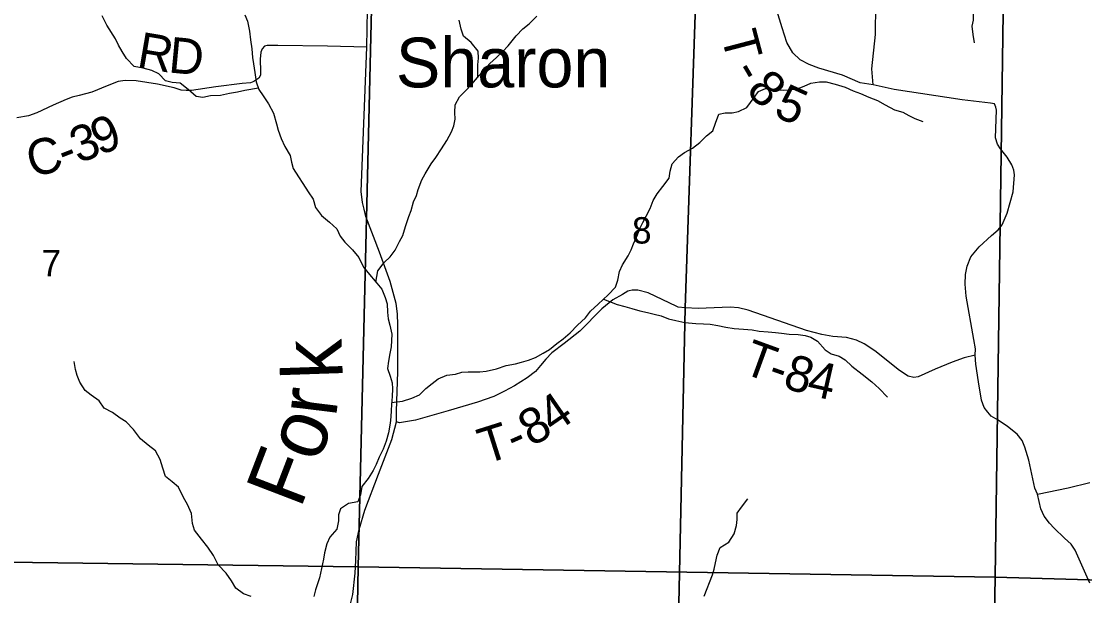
# Model space of a CAD drawing. Extents: x 2043100 to 2470832, y 443715 to 810583.
# Drawn here: x 2228510 to 2237420, y 628306 to 633122 of the extents above; entities that cross this region are included whole.
import ezdxf

# ---------------------------------------------------------------- set-up
doc = ezdxf.new("R2010")
doc.units = 0
for name, color, linetype in [('GM_X_County_Road', 7, 'Continuous'), ('GM_X_County_Road_Text', 7, 'Continuous'), ('GM_X_Minor_River', 7, 'Continuous'), ('GM_X_Minor_River_Text', 7, 'Continuous'), ('GM_X_Section', 7, 'Continuous'), ('GM_X_Section_Text', 7, 'Continuous'), ('GM_X_Township', 7, 'Continuous'), ('GM_X_Township_Road', 7, 'Continuous'), ('GM_X_Township_Road_Text', 7, 'Continuous'), ('GM_X_Township_ROW', 7, 'Continuous'), ('GM_X_Unincorporated_Text', 7, 'Continuous')]:
    doc.layers.add(name, color=color, linetype=linetype)

msp = doc.modelspace()

# ---------------------------------------------------------------- linework, layer by layer
at = {"layer": 'GM_X_County_Road'}
for points in [[(2231265.1, 628227.5), (2231265.1, 628227.5), (2231287.1, 628315.3), (2231307.1, 628494), (2231311.9, 628601.9), (2231317.7, 628756.6), (2231340.2, 628861.1), (2231389.9, 629022.1), (2231503.7, 629324.3), (2231613.7, 629616.3), (2231653.6, 629765.2), (2231654.3, 629853.3), (2231663.7, 630182), (2231664.1, 630576.6), (2231662.7, 630670.7), (2231651.5, 630754.7), (2231600.9, 630940.3), (2231511.3, 631187.4), (2231397, 631486.2), (2231382.1, 631548.1), (2231369.3, 631604), (2231358, 631694), (2231404.8, 632904.6), (2231411, 633219.1)], [(2231404.8, 632904.6), (2231076.4, 632913.8), (2230660, 632919.8), (2230569.9, 632918.4), (2230548, 632912.1), (2230528.3, 632891.8), (2230516.7, 632863.6), (2230511.5, 632803.4), (2230515, 632701.3), (2230513.4, 632671.2), (2230499.8, 632645), (2230458.1, 632616.3), (2230430.3, 632605.9), (2230360.3, 632598.9), (2230140.5, 632571.7), (2229936.8, 632542.6), (2229890.8, 632542), (2229848.7, 632545.4), (2229790.4, 632562.6), (2229651.8, 632594.6), (2229473.3, 632622.1), (2229381.2, 632624.7), (2229321.3, 632615.8), (2229229.7, 632580.4), (2229100.3, 632528.5), (2228994.7, 632498.9), (2228936.8, 632486), (2228887.1, 632465.3), (2228777.6, 632419.6), (2228640.5, 632353.5), (2228570.8, 632328.5), (2228472.9, 632313)]]:
    msp.add_lwpolyline(points, dxfattribs=at)
at = {"layer": 'GM_X_Minor_River'}
for points in [[(2236729.8, 633853), (2236674.5, 633780.4), (2236621, 633727.9), (2236561.5, 633675.4), (2236525.9, 633623), (2236528.5, 633559), (2236553.1, 633491.2), (2236551.6, 633433.1), (2236542.1, 633377), (2236526.7, 633306.8), (2236489.4, 633234.4), (2236485.8, 633184.4), (2236484.3, 633132.3), (2236474.8, 633080.2), (2236481.4, 633010.2), (2236494, 632940.3)], [(2230497.2, 632561.1), (2230383.6, 632540.9), (2230321.8, 632528.4), (2230253.9, 632515.8), (2230178.1, 632499.1), (2230096.2, 632496.4), (2230030.4, 632483.8), (2229976.4, 632491.3), (2229907.9, 632550.8), (2229841.5, 632604.2), (2229775.5, 632609.7), (2229719.4, 632623.2), (2229662.9, 632680.8), (2229602.7, 632708.3), (2229532.6, 632729.7), (2229456.5, 632743), (2229392, 632808.5), (2229355.5, 632868.2), (2229325, 632922), (2229300.6, 632973.8), (2229227.6, 633089.3), (2229186.9, 633167)], [(2230384.1, 633175.4), (2230404.5, 633121.5), (2230423.2, 633039.6), (2230429.8, 632967.6), (2230440.5, 632891.7), (2230447.2, 632817.7), (2230455.6, 632765.7), (2230466.3, 632691.7), (2230476.9, 632613.8), (2230501.5, 632549.9), (2230537.9, 632496.2), (2230580.5, 632428.5), (2230623.1, 632350.9)], [(2231481, 630936), (2231498.2, 631029.5), (2231549.6, 631100), (2231601.1, 631146.5), (2231642.6, 631202.9), (2231679.9, 631275.3), (2231707.5, 631325.6), (2231728.8, 631401.8), (2231756, 631486.1), (2231775.6, 631536.3), (2231796.9, 631608.6), (2231820.4, 631660.8), (2231834, 631712.9), (2231867.2, 631793.3), (2231892.8, 631843.5), (2231944, 631926), (2231983.5, 631980.4), (2232030.8, 632052.9), (2232076.2, 632121.3), (2232113.5, 632195.7), (2232135.1, 632245.9), (2232146.6, 632302.1), (2232142.1, 632356.1), (2232145.5, 632422.2), (2232182.9, 632488.5), (2232232.4, 632539), (2232283.9, 632593.5), (2232347.2, 632666.1), (2232390.7, 632718.5), (2232436.3, 632768.9), (2232491.8, 632817.4), (2232543.3, 632865.9), (2232588.9, 632916.4), (2232656.1, 632999), (2232713.5, 633059.5), (2232765.1, 633100), (2232830.5, 633164.6)], [(2232334.6, 632651.6), (2232336.4, 632756.1), (2232339.9, 632812.1), (2232339.4, 632872.2), (2232278.8, 632943.7), (2232216.4, 632997.2), (2232195.9, 633055), (2232179.2, 633130.9)], [(2231613.3, 629926.2), (2231703.7, 629936.5), (2231783.4, 629961.3), (2231847.1, 629989.8), (2231900.6, 630042.3), (2231952.2, 630084.8), (2232003.9, 630123.3), (2232075.5, 630155.9), (2232149.4, 630164.6), (2232201.2, 630179), (2232255.2, 630183.5), (2232351.1, 630184.4), (2232405, 630188.8), (2232492.8, 630207.6), (2232572.5, 630236.3), (2232650.3, 630251), (2232702.2, 630263.5), (2232759.9, 630282), (2232819.7, 630304.5), (2232883.4, 630339.1), (2232937, 630371.6), (2232996.6, 630420.1), (2233050.2, 630458.6), (2233109.7, 630509.2), (2233169.1, 630573.8), (2233238.5, 630634.4), (2233280, 630690.8), (2233343.4, 630751.4), (2233426.7, 630828.2), (2233488.1, 630892.8), (2233507.6, 630951), (2233522.9, 631023.2), (2233548.4, 631081.4), (2233593.7, 631155.9), (2233621.2, 631206.1), (2233640.8, 631256.3), (2233674.1, 631330.7), (2233693.6, 631384.9), (2233717.1, 631435.1), (2233746.7, 631489.4), (2233778.1, 631553.7), (2233805.5, 631620), (2233837, 631674.3), (2233886.4, 631736.8), (2233937.7, 631807.3), (2233947.2, 631865.4), (2233964.7, 631927.6), (2234016.1, 631984.1), (2234067.8, 632020.6), (2234133.4, 632059.2), (2234194.9, 632105.8), (2234252.4, 632162.3), (2234304, 632202.8), (2234325.4, 632269), (2234354.7, 632343.3), (2234408.6, 632353.8), (2234466.6, 632354.3), (2234520.4, 632366.8), (2234588.1, 632399.4), (2234651.3, 632484), (2234686.8, 632534.3), (2234746.6, 632556.9), (2234818.6, 632547.5), (2234892.6, 632544.1), (2234944.5, 632546.6), (2235018.4, 632557.2), (2235070.2, 632577.7), (2235125.9, 632602.2), (2235197.8, 632614.8), (2235253.7, 632615.3), (2235329.9, 632594), (2235412, 632568.7), (2235480.2, 632539.2), (2235542.4, 632515.8), (2235610.6, 632486.3), (2235684.8, 632456.9), (2235747.1, 632421.4), (2235827.4, 632380.1), (2235895.5, 632358.7), (2235945.7, 632333.1), (2235997.9, 632307.5), (2236064.1, 632282.1)], [(2230623.1, 632350.9), (2230647.9, 632263), (2230662.4, 632209.1), (2230687, 632139.3), (2230719.5, 632071.5), (2230764.2, 631997.8), (2230774.7, 631939.9), (2230789.1, 631888), (2230831.7, 631818.3), (2230870.2, 631762.6), (2230912.8, 631690.9), (2230955.3, 631629.2), (2230975.9, 631561.4), (2231026.4, 631493.8), (2231092.9, 631438.3), (2231153.3, 631382.8), (2231181.8, 631321), (2231220.3, 631269.3), (2231284.8, 631205.8), (2231337.3, 631140.2), (2231376, 631060.5), (2231426.5, 630998.9), (2231475, 630943.3), (2231531.5, 630875.7), (2231560.1, 630805.9), (2231574.6, 630752), (2231577.2, 630684), (2231583.7, 630626), (2231598.2, 630574.1), (2231614.8, 630500.2), (2231613.3, 630446.1), (2231609.7, 630392.1), (2231598.2, 630337.9), (2231586.8, 630273.8), (2231579.4, 630211.7), (2231599.9, 630145.8), (2231618.4, 630091.9), (2231620.8, 630041.9), (2231617.4, 629975.8), (2231612, 629909.7), (2231610.5, 629857.7), (2231606.9, 629805.6), (2231601.4, 629751.5), (2231586.1, 629671.3), (2231566.8, 629601.1), (2231541.4, 629534.8), (2231510, 629468.5), (2231482.5, 629406.2), (2231457, 629356), (2231415.6, 629287.6), (2231362.2, 629223.1), (2231352.9, 629150.9), (2231329.4, 629092.7), (2231251.6, 629078), (2231184, 629035.4), (2231168.5, 628983.2), (2231166.9, 628933.2), (2231153.5, 628863), (2231096.2, 628796.5), (2231070.7, 628740.2), (2231049.3, 628665.9), (2231041.8, 628611.8), (2231026.5, 628535.7), (2231009.2, 628457.4), (2230991.7, 628407.3), (2230974.1, 628355.1), (2230960.6, 628300.9)], [(2233386.9, 630791.5), (2233501.3, 630748.8), (2233567.4, 630731.3), (2233625.6, 630713.8), (2233693.7, 630694.4), (2233755.8, 630680.9), (2233811.8, 630667.4), (2233871.9, 630651.9), (2233932.1, 630628.4), (2233994.2, 630612.9), (2234070.3, 630595.6), (2234162.3, 630588.4), (2234226.3, 630585), (2234282.3, 630581.4), (2234346.3, 630572), (2234414.4, 630558.6), (2234482.5, 630545.2), (2234560.5, 630539.8), (2234632.5, 630534.4), (2234692.5, 630525), (2234766.5, 630517.6), (2234828.5, 630514.1), (2234878.5, 630506.6), (2234942.6, 630499.1), (2235020.5, 630495.8), (2235076.6, 630486.3), (2235126.6, 630474.7), (2235180.9, 630439.1), (2235245.5, 630367.7), (2235295.8, 630334.1), (2235363.9, 630314.6), (2235414.1, 630283), (2235468.5, 630231.5), (2235555.1, 630162.2), (2235637.6, 630098.9), (2235698, 630043.3), (2235766.6, 629969.9)], [(2230435, 628300.3), (2230372.8, 628321.8), (2230308.5, 628369.3), (2230271.9, 628431), (2230227.4, 628496.7), (2230160.8, 628566.2), (2230120.2, 628643.9), (2230073.6, 628713.5), (2230021.1, 628779.1), (2229962.4, 628856.7), (2229944, 628910.5), (2229935.2, 628996.5), (2229902.6, 629070.3), (2229870.1, 629130.1), (2229827.3, 629215.8), (2229775, 629261.3), (2229718.6, 629306.9), (2229696, 629374.7), (2229673.4, 629448.6), (2229634.8, 629520.3), (2229574.4, 629567.8), (2229510, 629621.3), (2229449.3, 629698.8), (2229388.8, 629764.3), (2229338.6, 629793.9), (2229274.2, 629841.4), (2229203.9, 629878.8), (2229161.4, 629940.5), (2229097, 629988), (2229046.7, 630027.6), (2229000.2, 630095.2), (2228977.7, 630151.1), (2228965.2, 630203), (2228952.7, 630268.9)], [(2234232.4, 628303.3), (2234255.8, 628365.6), (2234277.3, 628415.8), (2234300.8, 628480.1), (2234316.3, 628530.2), (2234327.9, 628582.4), (2234339.3, 628646.5), (2234366.7, 628710.8), (2234438.3, 628755.5), (2234483.6, 628825.9), (2234503, 628894.1), (2234508.5, 628944.2), (2234508.1, 628998.3), (2234545.6, 629048.6), (2234596.9, 629119.1)]]:
    msp.add_lwpolyline(points, dxfattribs=at)
at = {"layer": 'GM_X_Section'}
for points in [[(2226179.6, 633768.3), (2231454.4, 633695.2), (2231333.8, 628547.9), (2226085.1, 628619.3), (2226084.3, 628695.4)], [(2231454.4, 633695.2), (2236741.5, 633590.1), (2236670.8, 628461.4), (2231333.8, 628547.9)], [(2236741.5, 633590.1), (2242078.3, 633523.6), (2242002.4, 628310.7), (2236670.8, 628461.4)], [(2226085.1, 628619.3), (2231333.8, 628547.9), (2231234.9, 623048.7), (2225999.9, 623146.3), (2226007.6, 623368.5)], [(2231333.8, 628547.9), (2236670.8, 628461.4), (2236575.8, 622964.2), (2231234.9, 623048.7)], [(2236670.8, 628461.4), (2242002.4, 628310.7), (2241920.7, 622885.8), (2236575.8, 622964.2)]]:
    msp.add_lwpolyline(points, close=True, dxfattribs=at)
at = {"layer": 'GM_X_Township'}
for points in [[(2258081.3, 633732.5), (2257992.6, 628603.2), (2257760.5, 615186.1), (2257653.2, 607589.5), (2257624.6, 606994.4), (2257596.4, 606358.1), (2253890.2, 606463.4), (2249021.7, 606637.8), (2248304.7, 606663.3), (2243521.3, 606786.8), (2239722.4, 606909.9), (2234400.7, 607082.4), (2233675.1, 607105.9), (2233758.1, 612789.2), (2233874.4, 620743.5), (2233877.9, 620982.4), (2233882.7, 621311.5), (2233884.4, 621427.4), (2233890.3, 621836.9), (2233896.9, 622286.3), (2233904.3, 622790.6), (2233907.5, 623014), (2234072.5, 630720.1), (2234171.5, 633589.1)], [(2234171.5, 633589.1), (2234072.5, 630720.1), (2233907.5, 623014), (2233904.3, 622790.6), (2233896.9, 622286.3), (2233890.3, 621836.9), (2233884.4, 621427.4), (2233882.7, 621311.5), (2233877.9, 620982.4), (2233874.4, 620743.5), (2233758.1, 612789.2), (2233675.1, 607105.9), (2232181.4, 607137.8), (2228778, 607244.9), (2226312.1, 607230.9), (2225669.9, 607239), (2225670.8, 607315.3), (2224362.8, 607365.3), (2223684.1, 607391.3), (2220321.1, 607518.2)]]:
    msp.add_lwpolyline(points, dxfattribs=at)
at = {"layer": 'GM_X_Township_Road'}
for points in [[(2235646.2, 632587.9), (2235537.9, 632605), (2235391.3, 632669.8), (2235192.6, 632730.1), (2235110.3, 632759.4), (2235035.9, 632798.8), (2234973.3, 632856.3), (2234924.5, 632944), (2234885.4, 633067.9), (2234828.7, 633248.8), (2234770.1, 633362.8), (2234743.9, 633409), (2234702.4, 633430.6), (2234579.8, 633447.7), (2234459.5, 633476.7), (2234397.3, 633499.9), (2234286.4, 633532.3), (2234171.5, 633589.1), (2234168.5, 633590.7)], [(2237462.1, 628411.4), (2237362.1, 628636.9), (2237339.6, 628688.8), (2237307.2, 628738.6), (2237250.7, 628788.2), (2237163.9, 628871.5), (2237123.5, 628915.2), (2237080.9, 628972.9), (2237052.4, 629034.8), (2237025.3, 629156.7), (2237002.8, 629206.6), (2236952.7, 629442.6), (2236917.7, 629552.4), (2236895.2, 629608.3), (2236854.7, 629660), (2236772.1, 629725.4), (2236693.6, 629776.8), (2236637.3, 629812.3), (2236607, 629844.1), (2236578.6, 629883.9), (2236556, 629945.8), (2236530.7, 630099.8), (2236507.3, 630247.9), (2236502.7, 630323.9), (2236506.2, 630376.1), (2236491.5, 630454.1), (2236426.3, 630816.1), (2236417.4, 630918.1), (2236420.7, 631000.3), (2236434.1, 631068.5), (2236465.4, 631147), (2236534.7, 631229.7), (2236639.9, 631326.8), (2236695.6, 631373.4), (2236729.2, 631415.8), (2236770.4, 631512.3), (2236820.9, 631691), (2236831.6, 631833.4), (2236827.3, 631873.4), (2236808.9, 631917.3), (2236770.3, 631983.1), (2236715.6, 632052.7), (2236689.3, 632090.5), (2236672.8, 632144.4), (2236680.8, 632376.9), (2236676.5, 632402.9), (2236664.3, 632428.8), (2236630.2, 632436.5), (2236391.8, 632462.4), (2235822.6, 632549.5), (2235646.2, 632587.9), (2235635, 632722.1), (2235666.5, 633010.8), (2235670.2, 633263.2)], [(2233604.2, 630862.8), (2233592.9, 630860.2), (2233546.1, 630832.1), (2233466.4, 630787.3), (2233375, 630712.4), (2233188.5, 630524.4), (2233057.3, 630421), (2232955.9, 630342), (2232906.3, 630289.5), (2232860.8, 630237), (2232817.2, 630186.5), (2232749.6, 630131.8), (2232642.1, 630066.7), (2232558.5, 630019.9), (2232468.8, 629975), (2232333.1, 629927.7), (2232087.6, 629855.4), (2231812, 629778.7), (2231680.1, 629755.5), (2231653.6, 629765.2)], [(2236502.7, 630323.9), (2236410.8, 630301.1), (2236309, 630264.1), (2236167.5, 630206.7), (2236025.9, 630141.4), (2235988, 630135), (2235941.8, 630146.6), (2235869.3, 630194), (2235661.8, 630358.4), (2235573.2, 630417.7), (2235506.9, 630449.2), (2235424.6, 630470.5), (2235310.4, 630479.5), (2235218.2, 630496.7), (2235089.8, 630529.6), (2234599.9, 630700.9), (2234518.3, 630721), (2234450, 630726.3), (2234180.8, 630712.9), (2234072.5, 630720.1), (2234013.4, 630725), (2234002.6, 630730.2)], [(2237025.3, 629156.7), (2237280.2, 629211.3), (2237462.1, 629254.2)]]:
    msp.add_lwpolyline(points, dxfattribs=at)
at = {"layer": 'GM_X_Township_ROW'}
msp.add_lwpolyline([(2234002.6, 630730.2), (2233761.7, 630845.5), (2233676, 630868.3), (2233627.8, 630868.3), (2233604.2, 630862.8)], dxfattribs=at)

# ---------------------------------------------------------------- texts
at = {"layer": 'GM_X_County_Road_Text'}
for s, rotation, p in [('R', 350.30605, (2229469.8, 632738.2)), ('D', 354.62709, (2229736.8, 632693.5)), ('3', 20.86302, (2228988.7, 631927.6)), ('9', 21.52628, (2229164.9, 631994.8)), ('C', 14.33632, (2228597.8, 631809.8)), ('-', 21.30723, (2228874.5, 631883))]:
    msp.add_text(s, height=300, rotation=rotation, dxfattribs=at).set_placement(p)
at = {"layer": 'GM_X_Minor_River_Text'}
for s, height, rotation, p in [('k', 499.9, 91.98193, (2231204.4, 630128.1)), ('r', 500, 82.98077, (2231146.7, 629794.6)), ('Fo', 499.97, 68.97963, (2230848.6, 629026.9))]:
    msp.add_text(s, height=height, rotation=rotation, dxfattribs=at).set_placement(p)
at = {"layer": 'GM_X_Section_Text'}
for s, p in [('8', (2233626.8, 631258.6)), ('7', (2228679, 630984.2))]:
    msp.add_text(s, height=220.8, rotation=0.00001, dxfattribs=at).set_placement(p)
at = {"layer": 'GM_X_Township_Road_Text'}
for s, rotation, p in [('T', 284.72852, (2234370.9, 633003.2)), ('-', 300.49392, (2234462.5, 632703.3)), ('8', 314.7405, (2234574.5, 632532.9)), ('5', 335.73943, (2234802.5, 632333.7)), ('T', 339.9942, (2234537.4, 630177.9)), ('8', 342.85263, (2234879.8, 630054.5)), ('-', 340.33825, (2234750.2, 630100.5)), ('4', 347.15602, (2235080.1, 629993.6)), ('4', 34.71051, (2232971, 629658.2)), ('8', 29.43889, (2232784.5, 629551.5)), ('T', 17.53503, (2232395.9, 629406.5)), ('-', 24.11097, (2232645, 629487.4))]:
    msp.add_text(s, height=300, rotation=rotation, dxfattribs=at).set_placement(p)
at = {"layer": 'GM_X_Unincorporated_Text'}
msp.add_text('Sharon', height=416.67, rotation=0.00001, dxfattribs=at).set_placement((2231649, 632567.7))

doc.saveas('drawing.dxf')
